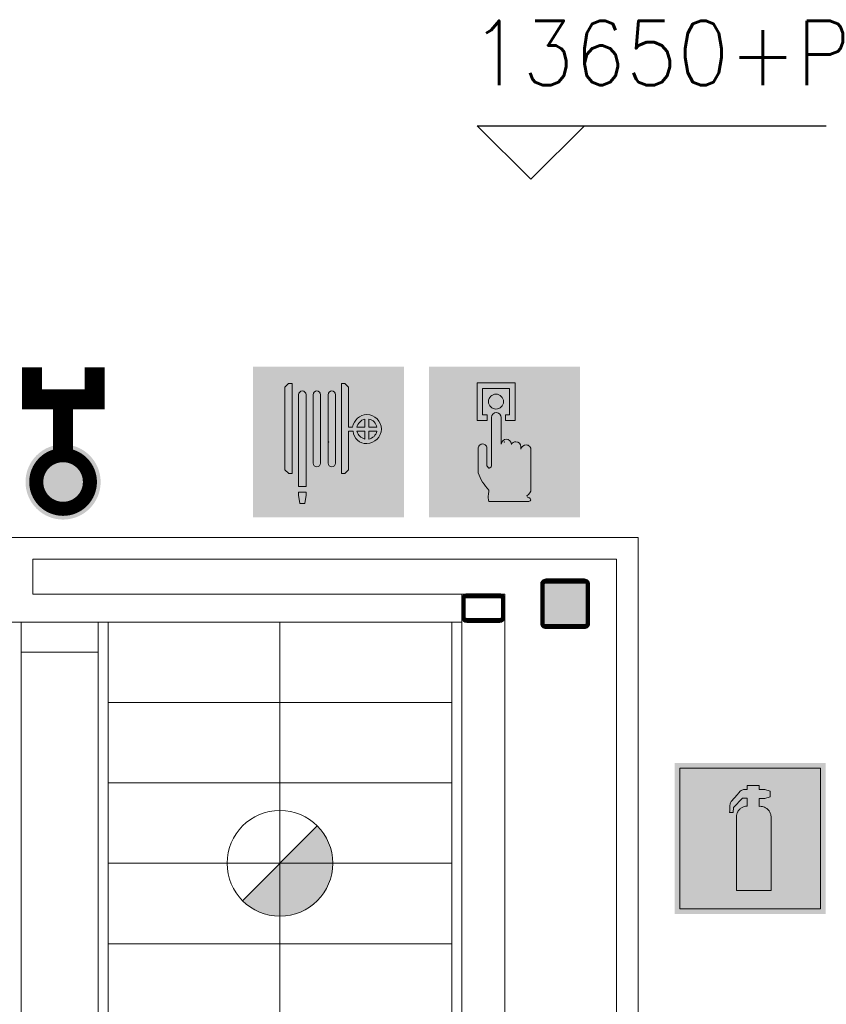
# Model space of a CAD drawing. Header units: millimetres. Extents: x -13022 to 1371524, y -38729 to 632593.
# Tile 375 of 381: x 1268390 to 1270797, y -8477 to -5539. Entities that reach past the tile are written whole.
import ezdxf

# ---------------------------------------------------------------- set-up
doc = ezdxf.new("R2010")
doc.units = ezdxf.units.MM
doc.header["$LTSCALE"] = 35
doc.set_wipeout_variables(frame=1)
doc.linetypes.add('DASHED', pattern=[200, 100, -100])
for name, color, linetype, lineweight in [('A OPMER', 10, 'Continuous', 50), ('Al65----_beveiliging-inst', 92, 'Continuous', 9), ('B6 TEKST', 7, 'Continuous', 25), ('B95 tekst', 7, 'Continuous', 25), ('brandveiligheid voorzieningen', 10, 'Continuous', 9)]:
    doc.layers.add(name, color=color, linetype=linetype, lineweight=lineweight)
for name, color, linetype in [('LAYER111', 7, 'Continuous'), ('LAYER24', 7, 'Continuous'), ('LAYER28', 7, 'Continuous')]:
    doc.layers.add(name, color=color, linetype=linetype)
doc.styles.add('SIMPLEX', font='SIMPLEX.SHX', dxfattribs={"width": 0.75})

# ---------------------------------------------------------------- blocks, each defined once
blk = doc.blocks.new('Handbrandblusser')
at = {"ltscale": 0.1}
h = blk.add_hatch(color=10, dxfattribs=at)
h.paths.add_polyline_path([(15.58817086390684, 7.19129838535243), (8.58817086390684, 7.191298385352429), (8.58817086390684, 0.1912983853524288), (15.58817086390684, 0.1912983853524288)])
h.paths.add_polyline_path([(11.40672454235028, 1.098164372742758), (13.12900348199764, 1.098164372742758), (13.12900348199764, 4.758457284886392), (13.12677351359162, 4.788704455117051), (13.12008360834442, 4.836965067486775), (13.1104204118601, 4.880023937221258), (13.08886405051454, 4.945816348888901), (13.06414856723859, 4.998700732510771), (13.02586744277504, 5.058231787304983), (12.9868429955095, 5.10755201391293), (12.95413679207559, 5.140689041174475), (12.91511234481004, 5.174693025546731), (12.85471736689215, 5.214862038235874), (12.8034280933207, 5.240967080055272), (12.75566960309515, 5.259943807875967), (12.69731876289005, 5.276512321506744), (12.64287036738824, 5.285856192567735), (12.59604103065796, 5.28951667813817), (12.54084931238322, 5.286337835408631), (12.54084931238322, 5.674156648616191), (12.81457793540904, 5.67415664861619), (13.0845899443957, 5.754687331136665), (13.0845899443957, 6.042806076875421), (12.81532125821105, 6.123336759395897), (12.53954849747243, 6.123336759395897), (12.53954849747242, 6.319943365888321), (11.93857200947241, 6.319943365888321), (11.93857200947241, 6.126611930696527), (11.75088300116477, 6.127189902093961), (11.71873428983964, 6.117557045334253), (11.67878068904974, 6.100892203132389), (11.63603962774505, 6.075461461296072), (11.59274107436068, 6.04087950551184), (11.52677117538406, 5.963623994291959), (11.43701494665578, 5.860263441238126), (11.3073051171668, 5.71442198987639), (11.15195065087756, 5.537081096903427), (11.1285359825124, 5.493347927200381), (11.1142270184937, 5.460018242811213), (11.10103303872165, 5.420716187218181), (11.09192733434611, 5.385170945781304), (11.08560909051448, 5.350011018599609), (11.08282162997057, 5.317451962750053), (11.08207830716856, 5.281714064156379), (11.08300746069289, 5.251563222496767), (11.07384385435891, 5.179348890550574), (11.07204344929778, 5.126432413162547), (11.07018514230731, 5.071814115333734), (11.06888432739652, 4.982228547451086), (11.2439368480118, 4.982228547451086), (11.25973245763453, 5.227384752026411), (11.71483184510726, 5.697949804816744), (11.93857200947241, 5.697949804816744), (11.93857200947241, 5.305699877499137), (11.91645815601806, 5.30415862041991), (11.8861677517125, 5.30107610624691), (11.84937327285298, 5.295007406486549), (11.80533139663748, 5.284411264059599), (11.761289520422, 5.269672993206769), (11.72170758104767, 5.252333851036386), (11.68881554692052, 5.235669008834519), (11.65592351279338, 5.215440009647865), (11.6274914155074, 5.195018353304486), (11.59980264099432, 5.173633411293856), (11.5775029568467, 5.152922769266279), (11.5553891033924, 5.130767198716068), (11.53234609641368, 5.105047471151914), (11.51320553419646, 5.080387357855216), (11.49871073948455, 5.059291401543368), (11.48718923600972, 5.041566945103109), (11.47343776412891, 5.017484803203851), (11.46024378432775, 4.99166874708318), (11.45039475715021, 4.969513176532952), (11.4394307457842, 4.941288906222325), (11.42883839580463, 4.909307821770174), (11.42103350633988, 4.880698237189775), (11.41360027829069, 4.843515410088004), (11.40858284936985, 4.803635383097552), (11.40672454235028, 4.773002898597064)], flags=16)
at = {"layer": 'brandveiligheid voorzieningen', "ltscale": 0.1, "true_color": 0xffffff}
blk.add_hatch(color=7, dxfattribs=at).paths.add_polyline_path([(13.12900348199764, 4.758457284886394), (13.12677351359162, 4.788704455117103), (13.12008360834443, 4.836965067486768), (13.11042041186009, 4.880023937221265), (13.08886405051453, 4.945816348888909), (13.06414856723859, 4.998700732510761), (13.02586744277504, 5.058231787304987), (12.98684299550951, 5.107552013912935), (12.95413679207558, 5.14068904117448), (12.91511234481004, 5.174693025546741), (12.85471736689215, 5.214862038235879), (12.8034280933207, 5.240967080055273), (12.75566960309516, 5.259943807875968), (12.69731876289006, 5.276512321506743), (12.64287036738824, 5.285856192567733), (12.59604103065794, 5.28951667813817), (12.54084931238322, 5.286337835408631), (12.54084931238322, 5.674156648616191), (12.81457793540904, 5.67415664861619), (13.0845899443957, 5.754687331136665), (13.0845899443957, 6.042806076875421), (12.81532125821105, 6.123336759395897), (12.53954849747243, 6.123336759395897), (12.53954849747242, 6.319943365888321), (11.93857200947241, 6.319943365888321), (11.93857200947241, 6.126611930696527), (11.75088300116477, 6.127189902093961), (11.71873428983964, 6.117557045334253), (11.67878068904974, 6.100892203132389), (11.63603962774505, 6.075461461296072), (11.59274107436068, 6.04087950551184), (11.52677117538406, 5.963623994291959), (11.43701494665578, 5.860263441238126), (11.3073051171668, 5.71442198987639), (11.15195065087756, 5.537081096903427), (11.1285359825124, 5.493347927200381), (11.1142270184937, 5.460018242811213), (11.10103303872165, 5.420716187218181), (11.09192733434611, 5.385170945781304), (11.08560909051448, 5.350011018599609), (11.08282162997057, 5.317451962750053), (11.08207830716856, 5.281714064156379), (11.08300746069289, 5.251563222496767), (11.07384385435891, 5.179348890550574), (11.07204344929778, 5.126432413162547), (11.07018514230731, 5.071814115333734), (11.06888432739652, 4.982228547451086), (11.2439368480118, 4.982228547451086), (11.25973245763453, 5.227384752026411), (11.71483184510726, 5.697949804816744), (11.93857200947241, 5.697949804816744), (11.93857200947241, 5.305699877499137), (11.91645815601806, 5.30415862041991), (11.8861677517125, 5.30107610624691), (11.84937327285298, 5.295007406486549), (11.80533139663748, 5.284411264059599), (11.761289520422, 5.269672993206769), (11.72170758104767, 5.252333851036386), (11.68881554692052, 5.235669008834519), (11.65592351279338, 5.215440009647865), (11.6274914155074, 5.195018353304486), (11.59980264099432, 5.173633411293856), (11.5775029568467, 5.152922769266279), (11.5553891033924, 5.130767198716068), (11.53234609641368, 5.105047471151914), (11.51320553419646, 5.080387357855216), (11.49871073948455, 5.059291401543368), (11.48718923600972, 5.041566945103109), (11.47343776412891, 5.017484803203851), (11.46024378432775, 4.99166874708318), (11.45039475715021, 4.969513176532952), (11.4394307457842, 4.941288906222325), (11.42883839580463, 4.909307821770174), (11.42103350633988, 4.880698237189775), (11.41360027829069, 4.843515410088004), (11.40858284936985, 4.803635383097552), (11.40672454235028, 4.773002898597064), (11.40672454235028, 1.098164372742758), (13.12900348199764, 1.098164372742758)])
at = {"color": 10, "lineweight": 5, "ltscale": 0.1}
blk.add_lwpolyline([(11.40672454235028, 1.099223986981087), (11.40672454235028, 4.773002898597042), (11.40858284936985, 4.803635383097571), (11.41360027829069, 4.843515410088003), (11.42103350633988, 4.88069823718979), (11.42883839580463, 4.909307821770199), (11.43943074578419, 4.941288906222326), (11.45039475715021, 4.969513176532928), (11.46024378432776, 4.991668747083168), (11.4734377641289, 5.017484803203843), (11.48718923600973, 5.041566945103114), (11.49871073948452, 5.059291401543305), (11.51320553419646, 5.080387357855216), (11.53234609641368, 5.10504747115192), (11.55538910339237, 5.130767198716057), (11.57750295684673, 5.152922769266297), (11.59980264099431, 5.173633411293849), (11.62749141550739, 5.195018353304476), (11.65592351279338, 5.215440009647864), (11.68881554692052, 5.23566900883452), (11.72170758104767, 5.252333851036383), (11.761289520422, 5.269672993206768), (11.80533139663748, 5.284411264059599), (11.84937327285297, 5.295007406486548), (11.88616775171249, 5.30107610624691), (11.91645815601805, 5.304158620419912), (11.93857200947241, 5.305699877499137), (11.93857200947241, 5.697949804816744), (11.71483184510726, 5.697949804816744), (11.25973245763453, 5.22738475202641), (11.2439368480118, 4.982228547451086), (11.06888432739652, 4.982228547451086), (11.07018514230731, 5.071814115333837), (11.07204344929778, 5.126432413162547), (11.07384385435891, 5.179348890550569), (11.0830074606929, 5.25156322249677), (11.08207830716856, 5.281714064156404), (11.08282162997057, 5.317451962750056), (11.08560909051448, 5.350011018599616), (11.09192733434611, 5.385170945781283), (11.10103303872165, 5.420716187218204), (11.11422701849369, 5.460018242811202), (11.1285359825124, 5.493347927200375), (11.15195065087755, 5.537081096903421), (11.30730511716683, 5.714421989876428), (11.43701494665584, 5.860263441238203), (11.52677117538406, 5.963623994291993), (11.59274107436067, 6.040879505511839), (11.63603962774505, 6.075461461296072), (11.67878068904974, 6.100892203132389), (11.71873428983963, 6.117557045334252), (11.75088300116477, 6.12718990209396), (11.93857200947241, 6.126611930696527), (11.93857200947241, 6.319943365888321), (12.53954849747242, 6.319943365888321), (12.53954849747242, 6.123336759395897), (12.81532125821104, 6.123336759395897), (13.0845899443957, 6.042806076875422), (13.0845899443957, 5.754687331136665), (12.81457793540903, 5.67415664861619), (12.54084931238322, 5.67415664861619), (12.54084931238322, 5.286337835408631), (12.59604103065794, 5.28951667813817), (12.64287036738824, 5.285856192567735), (12.69731876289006, 5.276512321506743), (12.75566960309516, 5.25994380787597), (12.80342809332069, 5.24096708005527), (12.85471736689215, 5.214862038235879), (12.91511234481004, 5.17469302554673), (12.95413679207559, 5.140689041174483), (12.98684299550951, 5.107552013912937), (13.02586744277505, 5.058231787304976), (13.06414856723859, 4.99870073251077), (13.08886405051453, 4.945816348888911), (13.1104204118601, 4.880023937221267), (13.12008360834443, 4.836965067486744), (13.12677351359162, 4.788704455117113), (13.12900348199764, 4.75845728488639), (13.12900348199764, 1.098164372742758), (11.40672454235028, 1.098164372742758)], dxfattribs=at)
at = {"layer": 'Al65----_beveiliging-inst', "color": 7, "true_color": 0xffffff}
blk.add_solid([(8.33817086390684, -0.05870161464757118), (15.83817086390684, -0.05870161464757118), (8.33817086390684, 7.441298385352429), (15.83817086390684, 7.441298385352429)], dxfattribs=at)
at = {"layer": 'brandveiligheid voorzieningen', "color": 10, "ltscale": 0.1}
blk.add_lwpolyline([(8.58817086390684, 0.1912983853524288), (15.58817086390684, 0.1912983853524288), (15.58817086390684, 7.191298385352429), (8.58817086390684, 7.191298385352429)], close=True, dxfattribs=at)
blk = doc.blocks.new('Brandslanghaspel')
at = {"layer": 'brandveiligheid voorzieningen', "true_color": 0xffffff}
h = blk.add_hatch(color=7, dxfattribs=at)
h.paths.add_polyline_path([(-1.813099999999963, 2.182999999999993), (-1.98090000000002, 2.182999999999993), (-2.175299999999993, 2.364000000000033), (-2.175299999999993, 6.484000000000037), (-1.992600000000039, 6.663999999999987), (-1.813099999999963, 6.663999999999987)])
edge = h.paths.add_edge_path()
edge.add_arc((0.1716685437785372, 6.09723145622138), 0.1928873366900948, 92.01095951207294, 177.989040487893)
edge.add_line((-0.02109999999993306, 6.104000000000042), (-0.0213999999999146, 6.104000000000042))
edge.add_line((-0.02139999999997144, 6.104000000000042), (-0.02139999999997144, 2.701999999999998))
edge.add_line((-0.02139999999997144, 2.701999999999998), (-0.0210999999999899, 2.701999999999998))
edge.add_arc((0.1722579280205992, 2.711448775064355), 0.1935886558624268, 182.7976335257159, 267.8217742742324)
edge.add_arc((0.1572870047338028, 2.711391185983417), 0.1935409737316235, 272.2543291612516, 357.2187455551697)
edge.add_line((0.3505999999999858, 2.701999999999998), (0.3514999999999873, 2.701999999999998))
edge.add_line((0.3514999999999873, 2.701999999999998), (0.3514999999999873, 6.104000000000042))
edge.add_line((0.3514999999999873, 6.104000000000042), (0.3505999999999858, 6.104000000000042))
edge.add_arc((0.1577038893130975, 6.097115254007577), 0.1930189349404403, 2.044102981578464, 87.86340990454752)
edge = h.paths.add_edge_path()
edge.add_arc((-0.5786580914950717, 6.097058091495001), 0.193066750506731, 92.0605713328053, 177.9394286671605)
edge.add_line((-0.7716000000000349, 6.104000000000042), (-0.7720000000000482, 6.104000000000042))
edge.add_line((-0.7719999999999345, 6.104000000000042), (-0.7719999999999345, 2.701999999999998))
edge.add_line((-0.7719999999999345, 2.701999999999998), (-0.7715999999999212, 2.701999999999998))
edge.add_arc((-0.5778912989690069, 2.711803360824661), 0.1939566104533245, 182.8971976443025, 267.7222101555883)
edge.add_arc((-0.5932938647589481, 2.711893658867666), 0.1940462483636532, 272.2723529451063, 357.0774452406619)
edge.add_line((-0.3994999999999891, 2.701999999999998), (-0.3992000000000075, 2.701999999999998))
edge.add_line((-0.3992000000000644, 2.701999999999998), (-0.3992000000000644, 6.104000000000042))
edge.add_line((-0.3992000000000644, 6.104000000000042), (-0.3995000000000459, 6.104000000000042))
edge.add_arc((-0.5926308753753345, 6.096865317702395), 0.1932626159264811, 2.115670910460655, 87.91512499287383)
edge = h.paths.add_edge_path()
edge.add_arc((-1.296258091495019, 6.096843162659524), 0.1932744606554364, 91.99902916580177, 177.8778865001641)
edge.add_line((-1.489399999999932, 6.104000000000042), (-1.489399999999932, 1.534999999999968))
edge.add_line((-1.489399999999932, 1.534999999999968), (-1.116599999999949, 1.534999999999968))
edge.add_line((-1.116600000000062, 1.534999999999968), (-1.116600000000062, 6.104000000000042))
edge.add_line((-1.116600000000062, 6.104000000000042), (-1.117300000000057, 6.104000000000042))
edge.add_arc((-1.310265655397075, 6.097045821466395), 0.1930909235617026, 2.06395649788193, 87.84355638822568)
h.paths.add_polyline_path([(-1.115099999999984, 1.101999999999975), (-1.183300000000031, 0.7010000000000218), (-1.422400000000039, 0.7010000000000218), (-1.490300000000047, 1.105000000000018), (-1.490300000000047, 1.263000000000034), (-1.115099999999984, 1.263000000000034)])
edge = h.paths.add_edge_path()
edge.add_line((1.000700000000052, 4.489071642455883), (1.000700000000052, 6.484000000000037))
edge.add_line((1.000700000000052, 6.484000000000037), (0.8176000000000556, 6.663999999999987))
edge.add_line((0.8175999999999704, 6.663999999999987), (0.638499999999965, 6.663999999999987))
edge.add_line((0.6385000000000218, 6.663999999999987), (0.6385000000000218, 2.182999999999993))
edge.add_line((0.6385000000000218, 2.182999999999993), (0.8062000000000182, 2.182999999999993))
edge.add_line((0.8061999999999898, 2.182999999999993), (1.000699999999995, 2.364000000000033))
edge.add_line((1.000700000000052, 2.364000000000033), (1.000700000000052, 4.284999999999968))
edge.add_line((1.000700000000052, 4.284999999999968), (1.222800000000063, 4.284999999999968))
edge.add_arc((1.886564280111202, 4.339630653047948), 0.6660086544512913, 184.7050839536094, 271.9304783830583)
edge.add_arc((1.880673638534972, 4.423703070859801), 0.7502380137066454, 272.1638024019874, 357.8838316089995)
edge.add_arc((1.881752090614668, 4.368336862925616), 0.7491588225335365, 2.116161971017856, 87.9156160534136)
edge.add_arc((1.931546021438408, 4.376156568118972), 0.7411864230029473, 91.74313928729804, 171.2428322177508)
edge.add_arc((1.018200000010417, -221.5109638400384), 226.0000361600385, 89.95416337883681, 90.00443661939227)
edge = h.paths.add_edge_path(flags=16)
edge.add_line((1.802599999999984, 4.284999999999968), (1.802599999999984, 3.899999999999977))
edge.add_arc((1.920998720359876, 4.40720147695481), 0.5208373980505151, 193.5695191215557, 256.860438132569, ccw=False)
edge.add_line((1.414700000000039, 4.284999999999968), (1.802600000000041, 4.284999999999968))
edge = h.paths.add_edge_path(flags=16)
edge.add_line((1.802599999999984, 4.890999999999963), (1.802599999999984, 4.489000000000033))
edge.add_line((1.802599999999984, 4.489000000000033), (1.41119999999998, 4.489000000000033))
edge.add_arc((1.921221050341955, 4.383967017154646), 0.5207239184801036, 103.16759908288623, 168.3632784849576, ccw=False)
edge = h.paths.add_edge_path(flags=16)
edge.add_arc((1.898736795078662, 4.385323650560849), 0.5189254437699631, 11.52470556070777, 78.04824712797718)
edge.add_line((2.006200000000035, 4.893000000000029), (2.006200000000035, 4.489000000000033))
edge.add_line((2.006199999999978, 4.489000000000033), (2.407199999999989, 4.489000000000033))
edge = h.paths.add_edge_path(flags=16)
edge.add_arc((1.897128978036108, 4.407672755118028), 0.5212128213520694, 282.0792177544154, 346.3871435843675)
edge.add_line((2.403700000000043, 4.284999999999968), (2.006200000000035, 4.284999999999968))
edge.add_line((2.006200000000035, 4.284999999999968), (2.006200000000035, 3.898000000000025))
at = {"layer": 'Al65----_beveiliging-inst', "color": 7, "true_color": 0xffffff}
blk.add_solid([(-3.75, 0), (3.75, 0), (-3.75, 7.5), (3.75, 7.5)], dxfattribs=at)
blk.add_solid([(-3.75, 0), (3.75, 0), (-3.75, 7.5), (3.75, 7.5)], dxfattribs=at)
at = {"layer": 'Al65----_beveiliging-inst', "color": 10}
blk.add_solid([(-3.5, 0.25), (3.5, 0.25), (-3.5, 7.25), (3.5, 7.25)], dxfattribs=at)
at = {"layer": 'brandveiligheid voorzieningen', "color": 7, "true_color": 0xffffff}
for points in [[(-2.175299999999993, 6.484000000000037), (-1.992599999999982, 6.663999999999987)], [(-2.175299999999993, 2.364000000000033), (-2.175299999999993, 6.484000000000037)], [(-1.992600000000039, 6.663999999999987), (-1.81310000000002, 6.663999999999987)], [(-1.813099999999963, 6.663999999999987), (-1.813099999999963, 2.182999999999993)], [(0.8175999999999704, 6.663999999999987), (0.638499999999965, 6.663999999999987)], [(0.6385000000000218, 6.663999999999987), (0.6385000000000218, 2.182999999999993)], [(1.000700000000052, 6.484000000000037), (0.8176000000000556, 6.663999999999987)], [(1.000700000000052, 4.489071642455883), (1.000700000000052, 6.484000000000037)], [(-1.489399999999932, 6.104000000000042), (-1.489399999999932, 1.534999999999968)], [(-1.116600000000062, 6.104000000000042), (-1.117300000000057, 6.104000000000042)], [(-1.116600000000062, 1.534999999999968), (-1.116600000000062, 6.104000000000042)], [(-0.7716000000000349, 6.104000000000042), (-0.7720000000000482, 6.104000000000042)], [(-0.7719999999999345, 6.104000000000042), (-0.7719999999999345, 2.701999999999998)], [(-0.3992000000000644, 6.104000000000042), (-0.3995000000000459, 6.104000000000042)], [(-0.3992000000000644, 2.701999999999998), (-0.3992000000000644, 6.104000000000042)], [(-0.02109999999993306, 6.104000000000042), (-0.0213999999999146, 6.104000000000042)], [(-0.02139999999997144, 6.104000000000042), (-0.02139999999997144, 2.701999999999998)], [(0.3514999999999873, 6.104000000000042), (0.3505999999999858, 6.104000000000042)], [(0.3514999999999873, 2.701999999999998), (0.3514999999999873, 6.104000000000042)], [(1.802599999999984, 4.489000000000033), (1.41119999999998, 4.489000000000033)], [(1.802599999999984, 4.890999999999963), (1.802599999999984, 4.489000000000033)], [(2.006200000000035, 4.489000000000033), (2.006200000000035, 4.893000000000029)], [(2.407199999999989, 4.489000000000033), (2.006199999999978, 4.489000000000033)], [(1.000700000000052, 2.364000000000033), (1.000700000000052, 4.284999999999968)], [(1.000700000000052, 4.284999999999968), (1.222800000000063, 4.284999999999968)], [(1.414700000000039, 4.284999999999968), (1.802600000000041, 4.284999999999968)], [(1.802599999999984, 4.284999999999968), (1.802599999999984, 3.899999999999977)], [(2.006200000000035, 3.898000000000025), (2.006200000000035, 4.284999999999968)], [(2.006200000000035, 4.284999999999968), (2.403700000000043, 4.284999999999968)], [(-0.7719999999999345, 2.701999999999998), (-0.7715999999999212, 2.701999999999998)], [(-0.3994999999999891, 2.701999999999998), (-0.3992000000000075, 2.701999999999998)], [(-0.02139999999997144, 2.701999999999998), (-0.0210999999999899, 2.701999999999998)], [(0.3505999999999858, 2.701999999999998), (0.3514999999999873, 2.701999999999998)], [(-1.98090000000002, 2.182999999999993), (-2.17530000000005, 2.364000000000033)], [(-1.813099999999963, 2.182999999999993), (-1.980899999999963, 2.182999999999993)], [(0.6385000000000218, 2.182999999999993), (0.8062000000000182, 2.182999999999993)], [(0.8061999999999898, 2.182999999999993), (1.000699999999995, 2.364000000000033)], [(-1.489399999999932, 1.534999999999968), (-1.116599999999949, 1.534999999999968)], [(-1.490300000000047, 1.105000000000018), (-1.490300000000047, 1.263000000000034)], [(-1.490300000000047, 1.263000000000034), (-1.115100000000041, 1.263000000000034)], [(-1.422400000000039, 0.7010000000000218), (-1.490300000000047, 1.105000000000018)], [(-1.115099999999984, 1.101999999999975), (-1.183299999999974, 0.7010000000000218)], [(-1.115099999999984, 1.263000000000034), (-1.115099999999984, 1.101999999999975)], [(-1.183300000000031, 0.7010000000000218), (-1.422400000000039, 0.7010000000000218)]]:
    blk.add_lwpolyline(points, dxfattribs=at)
for points in [[(-1.30299999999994, 6.289999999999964, 0.3932999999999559), (-1.48939999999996, 6.104000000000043)], [(-1.117299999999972, 6.104000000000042, 0.3927999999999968), (-1.302999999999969, 6.289999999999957)], [(-0.5855999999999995, 6.289999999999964, 0.3932999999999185), (-0.7716000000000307, 6.104000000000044)], [(-0.3994999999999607, 6.104000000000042, 0.3929000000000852), (-0.5855999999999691, 6.290000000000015)], [(0.1648999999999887, 6.289999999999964, 0.3937999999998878), (-0.02110000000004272, 6.104000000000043)], [(0.3506000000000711, 6.104000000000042, 0.3929999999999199), (0.1649000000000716, 6.289999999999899)], [(1.908999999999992, 5.116999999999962, 0.361500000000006), (1.199000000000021, 4.489000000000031)], [(2.630400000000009, 4.395999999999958, 0.392899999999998), (1.908999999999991, 5.116999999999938)], [(1.199000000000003, 4.489000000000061, 0.0002193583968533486), (1.000699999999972, 4.489071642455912)], [(1.411200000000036, 4.489000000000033, -0.2924000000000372), (1.802600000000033, 4.890999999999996)], [(2.006199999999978, 4.893000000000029, -0.2987000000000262), (2.407199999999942, 4.489000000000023)], [(1.222799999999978, 4.284999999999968, 0.400099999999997), (1.908999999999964, 3.673999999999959)], [(1.802599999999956, 3.899999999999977, -0.2833999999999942), (1.414699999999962, 4.28499999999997)], [(1.908999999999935, 3.673999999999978, 0.3925000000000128), (2.630399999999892, 4.39599999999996)], [(2.403699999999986, 4.284999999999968, -0.288199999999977), (2.006199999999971, 3.898000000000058)], [(-0.7715999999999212, 2.701999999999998, 0.3880000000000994), (-0.5855999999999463, 2.517999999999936)], [(-0.5855999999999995, 2.518000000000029, 0.3878999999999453), (-0.399499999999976, 2.701999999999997)], [(-0.02109999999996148, 2.701999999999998, 0.3889999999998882), (0.1649000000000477, 2.518000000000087)], [(0.1649000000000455, 2.518000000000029, 0.3887000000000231), (0.3506000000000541, 2.701999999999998)]]:
    blk.add_lwpolyline(points, format="xyb", dxfattribs=at)
blk.add_point((4.999999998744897e-05, 3.75), dxfattribs=at)
blk = doc.blocks.new('Handbrandmelder')
at = {"layer": 'brandveiligheid voorzieningen', "true_color": 0xffffff}
h = blk.add_hatch(color=7, dxfattribs=at)
h.paths.add_polyline_path([(-1.362300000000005, 6.704000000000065), (-1.362300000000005, 4.817999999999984), (-0.8615999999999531, 4.817999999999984), (-0.8615999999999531, 5.105000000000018), (-1.086699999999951, 5.105000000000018), (-1.086699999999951, 6.416000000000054), (0.2412000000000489, 6.416000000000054), (0.2412000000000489, 5.105000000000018), (0.04229999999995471, 5.105000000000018), (0.04229999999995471, 4.817999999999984), (0.5291999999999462, 4.817999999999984), (0.5291999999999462, 6.704000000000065)])
edge = h.paths.add_edge_path()
edge.add_line((-0.7744000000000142, 0.7949999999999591), (1.217199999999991, 0.7949999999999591))
edge.add_arc((1.184803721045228, 0.9150839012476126), 0.1243770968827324, 285.0978454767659, 344.5738128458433)
edge.add_arc((1.195484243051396, 0.8747174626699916), 0.109458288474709, 3.814851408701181, 78.55699892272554)
edge.add_arc((1.215450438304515, 1.081053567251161), 0.09906901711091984, 186.406081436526, 271.01189771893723, ccw=False)
edge.add_arc((0.8951311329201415, 1.429528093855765), 0.4224763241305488, 301.679206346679, 358.7077007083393)
edge.add_line((1.317499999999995, 1.419999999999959), (1.317499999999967, 3.355999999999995))
edge.add_arc((1.081486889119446, 3.369604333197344), 0.2364048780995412, 356.7009913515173, 450.505791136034)
edge.add_arc((1.075081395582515, 3.342345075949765), 0.2636902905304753, 89.06159279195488, 168.7031401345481)
edge.add_line((0.8165000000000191, 3.394000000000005), (0.8164999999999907, 3.518000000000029))
edge.add_arc((0.5556438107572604, 3.507110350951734), 0.2610833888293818, 2.390469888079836, 87.79258356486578)
edge.add_arc((0.5704530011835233, 3.50642776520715), 0.2616154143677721, 91.0410009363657, 151.5647371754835)
edge.add_line((0.3404000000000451, 3.630999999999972), (0.3404000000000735, 3.643000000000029))
edge.add_arc((0.0797851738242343, 3.632360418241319), 0.260831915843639, 2.337797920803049, 87.79954707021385)
edge.add_arc((0.09911405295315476, 3.633166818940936), 0.2600000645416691, 92.05296153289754, 177.8325614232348)
edge.add_line((-0.1607000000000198, 3.643000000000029), (-0.1607000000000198, 4.966999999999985))
edge.add_arc((-0.4109663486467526, 4.968042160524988), 0.2502685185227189, 359.7614099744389, 447.1448072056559)
edge.add_arc((-0.3888415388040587, 4.957652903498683), 0.2605261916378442, 92.12460751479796, 177.9439144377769)
edge.add_line((-0.6491999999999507, 4.966999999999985), (-0.6491999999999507, 2.557000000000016))
edge.add_arc((-0.7221004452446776, 2.557732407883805), 0.07290412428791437, 299.05017427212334, 359.42438665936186, ccw=False)
edge.add_line((-0.6866999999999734, 2.494000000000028), (-0.7617999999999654, 2.456999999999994))
edge.add_line((-0.7617999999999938, 2.456999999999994), (-0.7867999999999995, 2.456999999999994))
edge.add_line((-0.7867999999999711, 2.456999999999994), (-0.874499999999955, 2.56899999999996))
edge.add_line((-0.8745000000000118, 2.56899999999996), (-0.8745000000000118, 3.418999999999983))
edge.add_arc((-1.086056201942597, 3.443345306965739), 0.2129523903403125, 353.4354350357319, 446.9700572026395)
edge.add_arc((-1.078000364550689, 3.420914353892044), 0.2351074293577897, 89.22004572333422, 180.4665340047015)
edge.add_line((-1.313099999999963, 3.418999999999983), (-1.313099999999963, 2.281999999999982))
edge.add_line((-1.313099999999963, 2.282000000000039), (-1.313099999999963, 2.219000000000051))
edge.add_arc((0.9800915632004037, 3.05278358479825), 2.44006610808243, 199.9808058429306, 224.0251806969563)
edge.add_arc((-28.56458777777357, 4.729210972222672), 27.99404121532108, 352.66871906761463, 353.08124823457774, ccw=False)
edge.add_arc((-0.07303414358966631, 1.025300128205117), 0.7382087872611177, 169.7231517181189, 198.1780845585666)
edge = h.paths.add_edge_path(flags=17)
edge.add_arc((-0.4353433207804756, 5.779888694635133), 0.3920893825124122, 271.8332605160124, 357.9700289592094)
edge.add_arc((-0.4344971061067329, 5.742470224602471), 0.3917044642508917, 3.443843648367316, 88.28877503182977)
edge.add_arc((-0.4184133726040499, 5.749796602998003), 0.3842284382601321, 90.65414391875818, 177.5830480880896)
edge.add_arc((-0.4087352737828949, 5.781623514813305), 0.3938747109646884, 182.2733025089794, 267.9536111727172)
at = {"layer": 'Al65----_beveiliging-inst', "color": 7, "true_color": 0xffffff}
blk.add_solid([(-3.75, 0), (3.75, 0), (-3.75, 7.5), (3.75, 7.5)], dxfattribs=at)
at = {"layer": 'Al65----_beveiliging-inst', "color": 10}
blk.add_solid([(-3.5, 0.25), (3.5, 0.25), (-3.5, 7.25), (3.5, 7.25)], dxfattribs=at)
at = {"layer": 'brandveiligheid voorzieningen', "color": 7, "true_color": 0xffffff}
for points in [[(-1.362300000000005, 6.704000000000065), (-1.362300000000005, 4.818000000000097)], [(0.5291999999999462, 6.704000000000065), (-1.362300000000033, 6.704000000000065)], [(-1.086699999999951, 5.105000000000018), (-1.086699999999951, 6.416000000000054)], [(-1.086699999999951, 6.416000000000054), (0.2412000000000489, 6.416000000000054)], [(0.2412000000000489, 6.416000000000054), (0.2412000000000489, 5.105000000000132)], [(0.5291999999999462, 4.817999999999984), (0.5291999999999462, 6.704000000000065)], [(-0.8615999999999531, 5.105000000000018), (-1.086699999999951, 5.105000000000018)], [(-0.8615999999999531, 4.817999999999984), (-0.8615999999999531, 5.105000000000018)], [(-0.6491999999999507, 4.966999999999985), (-0.6491999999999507, 2.557000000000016)], [(-0.1607000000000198, 3.643000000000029), (-0.1607000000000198, 4.966999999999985)], [(0.2412000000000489, 5.105000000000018), (0.04230000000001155, 5.105000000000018)], [(0.04229999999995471, 5.105000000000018), (0.04229999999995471, 4.817999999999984)], [(-1.362300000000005, 4.817999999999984), (-0.8616000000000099, 4.817999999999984)], [(0.04229999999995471, 4.817999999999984), (0.5291999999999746, 4.817999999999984)], [(0.3404000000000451, 3.630999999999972), (0.3404000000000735, 3.643000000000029)], [(0.8165000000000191, 3.394000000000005), (0.8164999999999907, 3.518000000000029)], [(-1.313099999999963, 3.418999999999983), (-1.313099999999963, 2.281999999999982)], [(-0.8745000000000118, 2.56899999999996), (-0.8745000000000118, 3.418999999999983)], [(1.317499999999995, 1.419999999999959), (1.317499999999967, 3.355999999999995)], [(-0.7867999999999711, 2.456999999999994), (-0.874499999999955, 2.56899999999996)], [(-0.7617999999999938, 2.456999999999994), (-0.7867999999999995, 2.456999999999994)], [(-0.6866999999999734, 2.494000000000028), (-0.7617999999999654, 2.456999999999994)], [(-1.313099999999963, 2.282000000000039), (-1.313099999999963, 2.219000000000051)], [(-0.7744000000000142, 0.7949999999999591), (1.217199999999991, 0.7949999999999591)]]:
    blk.add_lwpolyline(points, dxfattribs=at)
for points in [[(-0.802299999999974, 5.765999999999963, -0.3986000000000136), (-0.4227999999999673, 6.134000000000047)], [(-0.4228000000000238, 6.133999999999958, -0.3880999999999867), (-0.04350000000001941, 5.765999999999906)], [(-0.4228000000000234, 5.388000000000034, -0.3922999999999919), (-0.8023000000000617, 5.765999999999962)], [(-0.04349999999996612, 5.76600000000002, -0.39459999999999), (-0.4227999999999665, 5.388000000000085)], [(-0.3984999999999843, 5.217999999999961, 0.392999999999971), (-0.6491999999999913, 4.966999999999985)], [(-0.1606999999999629, 4.966999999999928, 0.4008999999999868), (-0.3984999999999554, 5.217999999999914)], [(-1.074800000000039, 3.655999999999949, 0.4206000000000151), (-1.313100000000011, 3.418999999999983)], [(-0.874499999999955, 3.418999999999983, 0.4324000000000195), (-1.074799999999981, 3.655999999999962)], [(0.08979999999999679, 3.892999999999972, 0.3927999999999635), (-0.1606999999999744, 3.643000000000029)], [(0.3404000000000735, 3.643000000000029, 0.3912000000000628), (0.08980000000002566, 3.892999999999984)], [(0.5657000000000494, 3.768000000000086, 0.2703999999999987), (0.3404000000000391, 3.631000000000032)], [(0.8164999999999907, 3.518000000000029, 0.3909000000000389), (0.5657000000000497, 3.768000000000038)], [(1.079399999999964, 3.605999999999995, 0.3622000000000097), (0.8164999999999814, 3.394000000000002)], [(1.317499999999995, 3.355999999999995, 0.4338000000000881), (1.079399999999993, 3.605999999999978)], [(-0.6491999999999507, 2.557000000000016, -0.269699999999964), (-0.6866999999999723, 2.494000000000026)], [(-1.31310000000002, 2.219000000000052, 0.1053000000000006), (-0.7744000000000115, 1.35700000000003)], [(-0.7994000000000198, 1.156999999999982, 0.1247999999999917), (-0.7744000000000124, 0.79499999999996)], [(-0.7743999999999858, 1.356999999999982, -0.00180000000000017), (-0.7993999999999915, 1.156999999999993)], [(1.11699999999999, 1.069999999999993, 0.2540999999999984), (1.317500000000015, 1.419999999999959)], [(1.217200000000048, 0.981999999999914, -0.3869000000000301), (1.117000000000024, 1.069999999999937)], [(1.304699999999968, 0.882000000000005, 0.338199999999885), (1.217199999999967, 0.9819999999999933)], [(1.217200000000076, 0.7949999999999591, 0.2655000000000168), (1.304700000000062, 0.8820000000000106)]]:
    blk.add_lwpolyline(points, format="xyb", dxfattribs=at)
blk.add_point((0, 3.75), dxfattribs=at)
blk = doc.blocks.new('Droge blusleiding')
at = {"layer": 'Al65----_beveiliging-inst', "true_color": 0xffffff}
h = blk.add_hatch(color=7, dxfattribs=at)
edge = h.paths.add_edge_path()
edge.add_arc((0, 0), 1.8685342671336, 180, 360)
edge.add_arc((0, 0), 1.8685342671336, 0, 180)
at = {"layer": 'Al65----_beveiliging-inst', "color": 7, "true_color": 0xffffff, "const_width": 1, "elevation": 1}
for points in [[(5.708104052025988, 1.549225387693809), (4.10630315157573, 1.549225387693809), (4.10630315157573, -1.574212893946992), (5.708104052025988, -1.574212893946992)], [(1.334667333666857, 0), (4.10630315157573, 0)]]:
    blk.add_lwpolyline(points, dxfattribs=at)
at = {"layer": 'Al65----_beveiliging-inst', "color": 10, "const_width": 0.7}
blk.add_lwpolyline([(-1.334667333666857, 0, 0.9999999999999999), (1.334667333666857, 0, 0.9999999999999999)], format="xyb", close=True, dxfattribs=at)
at = {"layer": 'Al65----_beveiliging-inst', "color": 10, "linetype": 'Continuous', "const_width": 0.7, "elevation": 1}
for points in [[(5.708104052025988, 1.549225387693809), (4.10630315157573, 1.549225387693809), (4.10630315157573, -1.574212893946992), (5.708104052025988, -1.574212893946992)], [(1.334667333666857, 0), (4.10630315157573, 0)]]:
    blk.add_lwpolyline(points, dxfattribs=at)
blk = doc.blocks.new('Brandmelder')
at = {"layer": 'brandveiligheid voorzieningen'}
blk.add_hatch(color=256, dxfattribs=at).paths.add_polyline_path([(76.61761215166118, -89.8017357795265, 0.198912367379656), (75.84758572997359, -87.94272754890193), (72.12956926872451, -91.66074401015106, 0.6681786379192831)])
blk.add_line((72.12956926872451, -91.66074401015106), (75.84758572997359, -87.94272754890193), dxfattribs=at)
blk.add_circle((73.98857749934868, -89.8017357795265), 2.629034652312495, dxfattribs=at)

msp = doc.modelspace()

# ---------------------------------------------------------------- hatches: boundary and pattern name
at = {"layer": 'LAYER111', "linetype": 'Continuous', "lineweight": 5}
msp.add_hatch(color=254, dxfattribs=at).paths.add_polyline_path([(1269959.666614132, -7345.179524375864, -0.4147284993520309), (1269954.666614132, -7340.179524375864), (1269954.666614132, -7224.179524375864, -0.4138703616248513), (1269959.666614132, -7219.179524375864), (1270075.666614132, -7219.179524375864, -0.4134700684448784), (1270080.666614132, -7224.179524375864), (1270080.666614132, -7340.179524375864, -0.4139275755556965), (1270075.666614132, -7345.179524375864)], flags=0)

# ---------------------------------------------------------------- linework, layer by layer
at = {"layer": 'B95 tekst'}
for p, q in [((1269755.114230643, -5855.353505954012), (1270796.997963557, -5855.353505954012)), ((1269755.114230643, -5855.353505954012), (1269915.115918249, -6015.355193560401)), ((1270075.117605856, -5855.353505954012), (1269915.115918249, -6015.355193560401))]:
    msp.add_line(p, q, dxfattribs=at)
at = {"layer": 'LAYER24', "color": 7, "linetype": 'Continuous', "lineweight": 13}
for points in [[(1267309.322864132, -7336.695149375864), (1267309.322864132, -9987.273274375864, 0.9912875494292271), (1269709.072864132, -9987.273274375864), (1269709.072864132, -7336.695149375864)], [(1267339.322864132, -7336.695149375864), (1267339.322864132, -9987.132649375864, 0.9911768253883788), (1269679.072864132, -9987.132649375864), (1269679.072864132, -7336.695149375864)], [(1268654.135364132, -7336.695149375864), (1268654.135364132, -9862.023274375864, -1.000000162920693), (1268364.135364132, -9862.023274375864), (1268364.135364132, -7336.695149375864)], [(1268624.135364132, -7336.695149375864), (1268624.135364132, -9862.023274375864, -1.000000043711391), (1268394.135364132, -9862.023274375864), (1268394.135364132, -7336.695149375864)]]:
    msp.add_lwpolyline(points, format="xyb", dxfattribs=at)
for points in [[(1267309.322864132, -7336.695149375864), (1268394.135364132, -7336.695149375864)], [(1268624.135364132, -7336.695149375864), (1269709.072864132, -7336.695149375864)], [(1268394.135364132, -7426.695149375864), (1268624.135364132, -7426.695149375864)], [(1268654.135364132, -7576.695149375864), (1269679.072864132, -7576.695149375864)], [(1268654.135364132, -7816.695149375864), (1269679.072864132, -7816.695149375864)], [(1268654.135364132, -8056.695149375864), (1269679.072864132, -8056.695149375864)], [(1268654.135364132, -8296.695149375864), (1269679.072864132, -8296.695149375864)]]:
    msp.add_lwpolyline(points, dxfattribs=at)
at = {"layer": 'LAYER24', "color": 7, "linetype": 'Continuous', "lineweight": 18}
msp.add_lwpolyline([(1269166.604114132, -9976.695149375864), (1269166.604114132, -7336.695149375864)], dxfattribs=at)
at = {"layer": 'LAYER28', "color": 7, "linetype": 'Continuous', "lineweight": 25}
for points in [[(1270090.666614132, -7340.179524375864), (1270090.666614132, -7224.179524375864, 0.4142135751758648), (1270075.666614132, -7209.179524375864), (1269959.666614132, -7209.179524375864, 0.4142135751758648), (1269944.666614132, -7224.179524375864), (1269944.666614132, -7340.179524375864, 0.4142135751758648), (1269959.666614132, -7355.179524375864), (1270075.666614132, -7355.179524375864, 0.4142135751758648), (1270090.666614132, -7340.179524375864)], [(1270090.666614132, -7340.179524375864), (1270090.666614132, -7224.179524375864, 0.4142135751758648), (1270075.666614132, -7209.179524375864), (1269959.666614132, -7209.179524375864, 0.4142135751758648), (1269944.666614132, -7224.179524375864), (1269944.666614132, -7340.179524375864, 0.4142135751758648), (1269959.666614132, -7355.179524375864), (1270075.666614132, -7355.179524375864, 0.4142135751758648), (1270090.666614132, -7340.179524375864)], [(1269822.885364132, -7253.101399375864), (1269724.010364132, -7253.085774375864, 0.4142135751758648), (1269709.010364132, -7268.085774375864), (1269709.010364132, -7321.695149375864, 0.4142135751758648), (1269724.010364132, -7336.695149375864), (1269822.885364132, -7336.695149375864, 0.4142135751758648), (1269837.885364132, -7321.695149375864), (1269837.885364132, -7268.101399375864, 0.4142135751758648), (1269822.885364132, -7253.101399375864)]]:
    msp.add_lwpolyline(points, format="xyb", close=True, dxfattribs=at)

# ---------------------------------------------------------------- block references
at = {"ltscale": 0.1, "xscale": 60, "yscale": 60, "zscale": 60}
msp.add_blockref('Handbrandblusser', (1269844.466206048, -8203.974810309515), dxfattribs=at)
at = {"layer": 'A OPMER', "ltscale": 0.1, "xscale": 60, "yscale": 60, "zscale": 60}
msp.add_blockref('Brandslanghaspel', (1269311.665895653, -7024.500209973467), dxfattribs=at)
at = {"layer": 'Al65----_beveiliging-inst', "xscale": 60, "yscale": 60, "zscale": 60, "rotation": 90}
msp.add_blockref('Droge blusleiding', (1268519.504918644, -6918.693642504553), dxfattribs=at)
at = {"layer": 'Al65----_beveiliging-inst', "xscale": 60, "yscale": 60, "zscale": 60}
for name, p in [('Handbrandmelder', (1269836.690051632, -7024.499836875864)), ('Brandmelder', (1264727.289464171, -2668.591002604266))]:
    msp.add_blockref(name, p, dxfattribs=at)

# ---------------------------------------------------------------- texts
at = {"layer": 'B6 TEKST', "style": 'SIMPLEX'}
msp.add_text('13650+P', height=192, dxfattribs=at).set_placement((1269732.433755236, -5734.370246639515))

# ---------------------------------------------------------------- next in the draw order: wipeouts: each hides what was drawn before it
at = {"linetype": 'Continuous'}
for points in [[(1269959.666614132, -7355.179524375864), (1269952.166614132, -7353.163899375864), (1269946.682239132, -7347.679524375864), (1269944.666614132, -7340.179524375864), (1269944.666614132, -7224.179524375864), (1269946.682239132, -7216.679524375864), (1269952.166614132, -7211.195149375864), (1269959.666614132, -7209.179524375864), (1270075.666614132, -7209.179524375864), (1270083.166614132, -7211.195149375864), (1270088.650989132, -7216.679524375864), (1270090.666614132, -7224.179524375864), (1270090.666614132, -7340.179524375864), (1270088.650989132, -7347.679524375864), (1270083.166614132, -7353.163899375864), (1270075.666614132, -7355.179524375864), (1270017.666614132, -7355.179524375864), (1270017.666614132, -7345.179524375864), (1270075.666614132, -7345.179524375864), (1270079.197864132, -7343.710774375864), (1270080.666614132, -7340.179524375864), (1270080.666614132, -7224.179524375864), (1270079.197864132, -7220.648274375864), (1270075.666614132, -7219.179524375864), (1269959.666614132, -7219.179524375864), (1269956.135364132, -7220.648274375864), (1269954.666614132, -7224.179524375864), (1269954.666614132, -7340.179524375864), (1269956.135364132, -7343.710774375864), (1269959.666614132, -7345.179524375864), (1270017.666614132, -7345.179524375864), (1270017.666614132, -7355.179524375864)], [(1269837.885364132, -7321.695149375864), (1269835.869739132, -7329.195149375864), (1269830.385364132, -7334.679524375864), (1269822.885364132, -7336.695149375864), (1269724.010364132, -7336.695149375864), (1269716.510364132, -7334.679524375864), (1269711.025989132, -7329.195149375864), (1269709.010364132, -7321.695149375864), (1269709.010364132, -7268.085774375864), (1269711.025989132, -7260.585774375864), (1269716.510364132, -7255.101399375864), (1269724.010364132, -7253.085774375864), (1269822.885364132, -7253.101399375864), (1269830.385364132, -7255.117024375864), (1269835.869739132, -7260.601399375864), (1269837.885364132, -7268.101399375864), (1269837.885364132, -7294.898274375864), (1269827.885364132, -7294.898274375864), (1269827.885364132, -7268.101399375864), (1269826.416614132, -7264.570149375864), (1269822.885364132, -7263.101399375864), (1269724.010364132, -7263.085774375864), (1269720.479114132, -7264.554524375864), (1269719.010364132, -7268.085774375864), (1269719.010364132, -7321.695149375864), (1269720.479114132, -7325.226399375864), (1269724.010364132, -7326.695149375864), (1269822.885364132, -7326.695149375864), (1269826.416614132, -7325.226399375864), (1269827.885364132, -7321.695149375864), (1269827.885364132, -7294.898274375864), (1269837.885364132, -7294.898274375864)]]:
    msp.add_wipeout(points, dxfattribs=at).dxf.layer = 'LAYER111'

# ---------------------------------------------------------------- next in the draw order: hatches: boundary and pattern name
at = {"layer": 'LAYER28', "linetype": 'Continuous', "lineweight": 13}
h = msp.add_hatch(dxfattribs=at)
h.set_pattern_fill('~A--FYV~', style=0, pattern_type=0)
h.set_pattern_definition([(45, (1080127.666614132, 185457.6486006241), (-0.2121320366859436, 0.2121320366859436), []), (45, (1080127.666614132, 185457.8607306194), (-0.2121320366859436, 0.2121320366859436), [])])
h.paths.add_polyline_path([(1270017.666614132, -7355.179524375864), (1270017.666614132, -7345.179524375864), (1269959.666614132, -7345.179524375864, -0.4142135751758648), (1269954.666614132, -7340.179524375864), (1269954.666614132, -7224.179524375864, -0.4142135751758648), (1269959.666614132, -7219.179524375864), (1270075.666614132, -7219.179524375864, -0.4142135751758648), (1270080.666614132, -7224.179524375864), (1270080.666614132, -7340.179524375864, -0.4142135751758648), (1270075.666614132, -7345.179524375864), (1270017.666614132, -7345.179524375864), (1270017.666614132, -7355.179524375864), (1270075.666614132, -7355.179524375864, 0.4142135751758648), (1270090.666614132, -7340.179524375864), (1270090.666614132, -7224.179524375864, 0.4142135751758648), (1270075.666614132, -7209.179524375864), (1269959.666614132, -7209.179524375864, 0.4142135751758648), (1269944.666614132, -7224.179524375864), (1269944.666614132, -7340.179524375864, 0.4142135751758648), (1269959.666614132, -7355.179524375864)], flags=0)
h = msp.add_hatch(dxfattribs=at)
h.set_pattern_fill('~A--FYV~', style=0, pattern_type=0)
h.set_pattern_definition([(135, (1080127.666614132, 185457.6486006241), (-0.2121320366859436, -0.2121320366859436), []), (135, (1080127.454484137, 185457.6486006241), (-0.2121320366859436, -0.2121320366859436), [])])
h.paths.add_polyline_path([(1269837.885364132, -7294.898274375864), (1269827.885364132, -7294.898274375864), (1269827.885364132, -7321.695149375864, -0.4142135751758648), (1269822.885364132, -7326.695149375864), (1269724.010364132, -7326.695149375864, -0.4142135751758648), (1269719.010364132, -7321.695149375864), (1269719.010364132, -7268.085774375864, -0.4142135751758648), (1269724.010364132, -7263.085774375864), (1269822.885364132, -7263.101399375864, -0.4142135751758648), (1269827.885364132, -7268.101399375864), (1269827.885364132, -7294.898274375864), (1269837.885364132, -7294.898274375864), (1269837.885364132, -7268.101399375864, 0.4142135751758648), (1269822.885364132, -7253.101399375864), (1269724.010364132, -7253.085774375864, 0.4142135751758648), (1269709.010364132, -7268.085774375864), (1269709.010364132, -7321.695149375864, 0.4142135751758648), (1269724.010364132, -7336.695149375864), (1269822.885364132, -7336.695149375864, 0.4142135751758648), (1269837.885364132, -7321.695149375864)], flags=0)

# ---------------------------------------------------------------- next in the draw order: linework, layer by layer
at = {"layer": 'LAYER24', "color": 7, "linetype": 'Continuous', "lineweight": 18}
for points in [[(1269709.041614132, -7253.101399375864), (1269709.041614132, -7336.695149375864), (1268364.104114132, -7336.695149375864), (1268364.104114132, -7084.179524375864), (1270235.854114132, -7084.179524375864), (1270235.854114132, -11276.69514937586)], [(1270170.854114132, -11276.69514937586), (1270170.854114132, -7149.179524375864), (1268429.041614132, -7149.179524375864), (1268429.041614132, -7253.101399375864), (1269837.854114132, -7253.101399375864)], [(1269837.854114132, -7253.101399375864), (1269837.854114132, -11276.69514937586)]]:
    msp.add_lwpolyline(points, dxfattribs=at)
at = {"layer": 'LAYER24', "color": 7, "linetype": 'DASHED', "lineweight": 18}
for points in [[(1269709.041614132, -7253.101399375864), (1269709.041614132, -7336.695149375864), (1268364.104114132, -7336.695149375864), (1268364.104114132, -7084.179524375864), (1270235.854114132, -7084.179524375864), (1270235.854114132, -11276.69514937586)], [(1270170.854114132, -11276.69514937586), (1270170.854114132, -7149.179524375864), (1268429.041614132, -7149.179524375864), (1268429.041614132, -7253.101399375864), (1269837.854114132, -7253.101399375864)], [(1269837.854114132, -7253.101399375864), (1269837.854114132, -11276.69514937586)]]:
    msp.add_lwpolyline(points, dxfattribs=at)
at = {"layer": 'LAYER28', "color": 7, "linetype": 'Continuous', "lineweight": 25}
for points in [[(1270017.666614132, -7355.179524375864), (1270017.666614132, -7345.179524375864), (1269959.666614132, -7345.179524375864, -0.4142135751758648), (1269954.666614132, -7340.179524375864), (1269954.666614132, -7224.179524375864, -0.4142135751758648), (1269959.666614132, -7219.179524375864), (1270075.666614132, -7219.179524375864, -0.4142135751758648), (1270080.666614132, -7224.179524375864), (1270080.666614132, -7340.179524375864, -0.4142135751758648), (1270075.666614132, -7345.179524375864), (1270017.666614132, -7345.179524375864), (1270017.666614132, -7355.179524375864), (1270075.666614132, -7355.179524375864, 0.4142135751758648), (1270090.666614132, -7340.179524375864), (1270090.666614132, -7224.179524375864, 0.4142135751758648), (1270075.666614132, -7209.179524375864), (1269959.666614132, -7209.179524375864, 0.4142135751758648), (1269944.666614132, -7224.179524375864), (1269944.666614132, -7340.179524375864, 0.4142135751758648), (1269959.666614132, -7355.179524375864)], [(1269837.885364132, -7294.898274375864), (1269827.885364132, -7294.898274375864), (1269827.885364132, -7321.695149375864, -0.4142135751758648), (1269822.885364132, -7326.695149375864), (1269724.010364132, -7326.695149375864, -0.4142135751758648), (1269719.010364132, -7321.695149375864), (1269719.010364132, -7268.085774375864, -0.4142135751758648), (1269724.010364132, -7263.085774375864), (1269822.885364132, -7263.101399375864, -0.4142135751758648), (1269827.885364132, -7268.101399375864), (1269827.885364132, -7294.898274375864), (1269837.885364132, -7294.898274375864), (1269837.885364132, -7268.101399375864, 0.4142135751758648), (1269822.885364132, -7253.101399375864), (1269724.010364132, -7253.085774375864, 0.4142135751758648), (1269709.010364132, -7268.085774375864), (1269709.010364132, -7321.695149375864, 0.4142135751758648), (1269724.010364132, -7336.695149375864), (1269822.885364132, -7336.695149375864, 0.4142135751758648), (1269837.885364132, -7321.695149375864)], [(1269822.885364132, -7253.101399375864), (1269724.010364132, -7253.085774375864, 0.4142135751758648), (1269709.010364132, -7268.085774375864), (1269709.010364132, -7321.695149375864, 0.4142135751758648), (1269724.010364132, -7336.695149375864), (1269822.885364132, -7336.695149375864, 0.4142135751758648), (1269837.885364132, -7321.695149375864), (1269837.885364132, -7268.101399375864, 0.4142135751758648), (1269822.885364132, -7253.101399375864)]]:
    msp.add_lwpolyline(points, format="xyb", close=True, dxfattribs=at)

doc.saveas('drawing.dxf')
